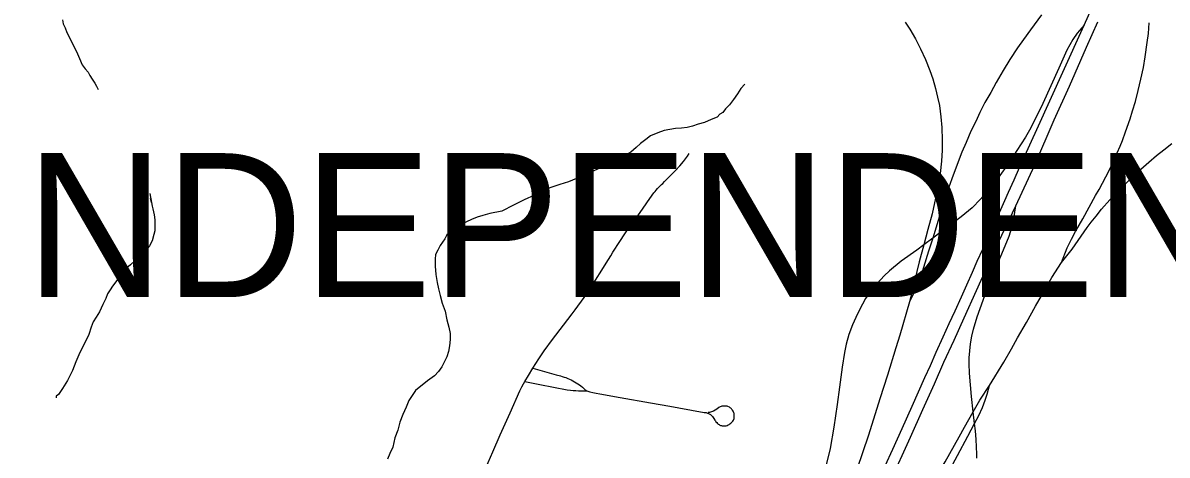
# Model space of a CAD drawing. Extents: x -59 to 82, y -3 to 49.
# Drawn here: x 4.699 to 6.205, y 15.96 to 16.528 of the extents above; entities that cross this region are included whole.
import ezdxf

# ---------------------------------------------------------------- set-up
doc = ezdxf.new("R2010")
doc.units = 0
for name, color, linetype in [('GM_X_City_Street', 7, 'Continuous'), ('GM_X_Corporation_Text', 7, 'Continuous'), ('GM_X_Interchange_Ramps', 7, 'Continuous'), ('GM_X_Interstate_Route', 7, 'Continuous'), ('GM_X_Minor_River', 7, 'Continuous')]:
    doc.layers.add(name, color=color, linetype=linetype)

msp = doc.modelspace()

# ---------------------------------------------------------------- linework, layer by layer
at = {"layer": 'GM_X_City_Street'}
for points in [[(5.3084, 15.9431), (5.3179, 15.9641), (5.3276, 15.9863), (5.3405, 16.0152), (5.3534, 16.0443), (5.3558, 16.0497), (5.358, 16.0536), (5.3598, 16.0565), (5.3647, 16.0646), (5.3706, 16.0741), (5.3784, 16.0863), (5.3854, 16.0971), (5.3965, 16.1117), (5.4107, 16.1306), (5.4223, 16.1457), (5.4263, 16.1509), (5.4378, 16.167), (5.4449, 16.178), (5.4527, 16.19), (5.4611, 16.2029), (5.4669, 16.2123), (5.473, 16.222), (5.4759, 16.2266), (5.4848, 16.2408), (5.4914, 16.2509), (5.4983, 16.2606), (5.5054, 16.2701), (5.5156, 16.2845), (5.5246, 16.2972), (5.5298, 16.3045), (5.5313, 16.3064), (5.5329, 16.3084), (5.5345, 16.3102), (5.5361, 16.312), (5.5379, 16.3138), (5.5396, 16.3155), (5.5415, 16.3171), (5.5437, 16.3194), (5.5509, 16.3266), (5.558, 16.3339), (5.5641, 16.3404), (5.5689, 16.3461), (5.5739, 16.3528), (5.5761, 16.3564)], [(5.3706, 16.0741), (5.4011, 16.0654), (5.4067, 16.0639), (5.4092, 16.0632), (5.4116, 16.0624), (5.414, 16.0616), (5.4163, 16.0607), (5.4186, 16.0597), (5.4209, 16.0586), (5.4232, 16.0575), (5.4254, 16.0563), (5.4275, 16.055), (5.4297, 16.0536), (5.4317, 16.0522), (5.4338, 16.0507), (5.4358, 16.0491), (5.4377, 16.0475), (5.4395, 16.0458), (5.4413, 16.0441)], [(5.3598, 16.0565), (5.3795, 16.0524), (5.4154, 16.0458), (5.4199, 16.0452), (5.4235, 16.0448), (5.427, 16.0445), (5.4306, 16.0443), (5.4342, 16.0441), (5.4413, 16.0441)], [(5.4413, 16.0441), (5.4455, 16.043), (5.4496, 16.042), (5.4537, 16.0411), (5.4586, 16.0402), (5.4854, 16.0354), (5.5254, 16.0286), (5.5508, 16.0241), (5.5911, 16.0168), (5.5938, 16.0163), (5.5961, 16.016), (5.5974, 16.0158), (5.5986, 16.0156), (5.5996, 16.0154), (5.6003, 16.0151), (5.6011, 16.0148), (5.6018, 16.0145), (5.6027, 16.014), (5.6035, 16.0135), (5.6042, 16.0131), (5.6048, 16.0126), (5.6056, 16.012), (5.6062, 16.0114), (5.607, 16.0104), (5.6079, 16.0091), (5.6087, 16.0077), (5.6098, 16.0059), (5.6107, 16.0047), (5.6115, 16.0036), (5.6125, 16.0025), (5.6135, 16.0015), (5.6145, 16.0005), (5.6155, 15.9998), (5.6166, 15.9991), (5.6176, 15.9988), (5.6186, 15.9985), (5.6197, 15.9983), (5.6207, 15.9981), (5.6249, 15.9984), (5.6262, 15.9988), (5.6275, 15.9994), (5.6287, 16.0001), (5.6298, 16.0008), (5.6309, 16.0016), (5.632, 16.0025), (5.633, 16.0035), (5.6337, 16.0043), (5.6344, 16.0055), (5.6348, 16.0065), (5.6353, 16.0079), (5.6356, 16.0098), (5.6353, 16.0143), (5.6349, 16.0155), (5.6345, 16.0166), (5.6339, 16.0177), (5.6333, 16.0188), (5.6325, 16.0198), (5.6318, 16.0207), (5.631, 16.0214), (5.6301, 16.022), (5.6292, 16.0226), (5.6273, 16.0235), (5.6263, 16.0239), (5.6253, 16.0242), (5.6242, 16.0243), (5.6191, 16.0241), (5.6181, 16.0237), (5.6171, 16.0233), (5.6162, 16.0229), (5.6153, 16.0223), (5.6124, 16.0202), (5.6103, 16.0188), (5.6081, 16.0174), (5.6069, 16.0169), (5.6056, 16.0165), (5.6042, 16.0162), (5.6029, 16.0159), (5.6013, 16.0156)]]:
    msp.add_lwpolyline(points, dxfattribs=at)
at = {"layer": 'GM_X_Interchange_Ramps'}
for points in [[(6.04, 16.5388), (6.0253, 16.5191), (6.0163, 16.5063), (6.0085, 16.4954), (5.9983, 16.4799), (5.9895, 16.4655), (5.9804, 16.4497), (5.9731, 16.4368), (5.9655, 16.4233), (5.9588, 16.4103), (5.9535, 16.3987), (5.947, 16.3857), (5.9406, 16.3708), (5.9353, 16.3583), (5.9288, 16.3418), (5.9218, 16.3233), (5.9153, 16.3049), (5.9098, 16.2873), (5.9039, 16.2682), (5.8967, 16.2451), (5.8913, 16.2279), (5.8798, 16.1908), (5.8763, 16.1816), (5.8719, 16.1732), (5.866, 16.1615)], [(6.0963, 16.5254), (6.0869, 16.5149), (6.0811, 16.5062), (6.0735, 16.4924), (6.0629, 16.4686), (6.0417, 16.4221), (6.0259, 16.3901), (6.0187, 16.3778), (6.0074, 16.3603), (5.9974, 16.3447), (5.9831, 16.3243), (5.971, 16.3089), (5.9598, 16.2962), (5.9489, 16.2849), (5.9343, 16.2733), (5.9079, 16.2535), (5.8967, 16.2451), (5.8849, 16.2363), (5.8758, 16.2294), (5.8553, 16.2147), (5.84, 16.2023), (5.8327, 16.1956), (5.8235, 16.1853), (5.8158, 16.1761), (5.8085, 16.1655), (5.8042, 16.1581), (5.7978, 16.1457), (5.791, 16.131), (5.7865, 16.1183), (5.7828, 16.1056), (5.7807, 16.0947), (5.7775, 16.0756), (5.7739, 16.0491), (5.771, 16.0263), (5.7668, 15.9967), (5.7616, 15.9685), (5.7562, 15.9454)], [(5.8605, 16.5293), (5.8667, 16.5199), (5.874, 16.5071), (5.8805, 16.494), (5.8872, 16.4801), (5.8928, 16.4658), (5.8967, 16.4548), (5.9003, 16.442), (5.9031, 16.4307), (5.9055, 16.4196), (5.9075, 16.4048), (5.9088, 16.3907), (5.9094, 16.3741), (5.909, 16.3607), (5.9085, 16.3463), (5.9064, 16.3303), (5.9039, 16.3138), (5.9005, 16.2977), (5.8959, 16.2769), (5.8903, 16.2564), (5.8849, 16.2363), (5.879, 16.2141), (5.866, 16.1615)], [(6.0662, 16.2129), (6.0738, 16.2322), (6.0794, 16.2439), (6.0847, 16.2539), (6.0942, 16.2703), (6.1112, 16.301), (6.1158, 16.3089), (6.1289, 16.3342), (6.1343, 16.3454), (6.1397, 16.3575), (6.1434, 16.3659), (6.1466, 16.3736), (6.1507, 16.3851), (6.1565, 16.4019), (6.1598, 16.4124), (6.1636, 16.425), (6.1674, 16.4391), (6.1708, 16.4543), (6.174, 16.4694), (6.1765, 16.4834), (6.1792, 16.5022), (6.1806, 16.5144), (6.1818, 16.5283)], [(6.0662, 16.2129), (6.0801, 16.2305), (6.1, 16.2592), (6.1055, 16.2662), (6.1118, 16.2742), (6.1191, 16.2831), (6.1297, 16.2953), (6.1398, 16.3063), (6.1514, 16.3175), (6.1608, 16.3266), (6.1708, 16.336), (6.1812, 16.3451), (6.1914, 16.3537), (6.2011, 16.3612), (6.2116, 16.3694)], [(5.9547, 15.9558), (5.9548, 15.9611), (5.9545, 15.9708), (5.954, 15.9802), (5.9529, 15.9918), (5.9519, 16.0013), (5.9502, 16.0166), (5.948, 16.0367), (5.9451, 16.0673), (5.9447, 16.0799), (5.9449, 16.0876), (5.9455, 16.097), (5.9464, 16.1059), (5.9481, 16.1161), (5.9504, 16.1256), (5.9554, 16.1418), (5.963, 16.1635), (5.9703, 16.1834), (5.979, 16.2039), (5.9877, 16.2243), (5.9973, 16.2476), (6.0007, 16.259), (6.0034, 16.2711), (6.0061, 16.2874)], [(5.8416, 15.8252), (5.8473, 15.8352), (5.8626, 15.8626), (5.8691, 15.8741), (5.8791, 15.8917), (5.8868, 15.905), (5.8946, 15.9189), (5.9037, 15.9348), (5.913, 15.951), (5.9315, 15.9837), (5.9386, 15.9965), (5.9502, 16.0166), (5.9589, 16.0318), (5.9714, 16.0512), (5.9902, 16.082), (6.0003, 16.0996), (6.0083, 16.1138), (6.0203, 16.1343), (6.0321, 16.1558), (6.0399, 16.1692), (6.0534, 16.1934), (6.0662, 16.2129)], [(5.866, 16.1615), (5.8534, 16.1176), (5.8482, 16.101), (5.8373, 16.0649), (5.8271, 16.0339), (5.8121, 15.9858), (5.797, 15.9409), (5.7822, 15.9013), (5.7671, 15.8651), (5.7563, 15.839), (5.7406, 15.8018), (5.7293, 15.7751), (5.7206, 15.7539), (5.705, 15.7173)], [(5.8083, 15.7219), (5.8112, 15.7312), (5.8142, 15.739), (5.8186, 15.7485), (5.832, 15.7736), (5.8382, 15.786), (5.8457, 15.8004), (5.852, 15.8125), (5.8611, 15.829), (5.8745, 15.8546), (5.8891, 15.8826), (5.9115, 15.9261), (5.9293, 15.9594), (5.9429, 15.9848), (5.9519, 16.0013), (5.9574, 16.0117), (5.9622, 16.0223), (5.966, 16.0322), (5.9683, 16.0397), (5.9714, 16.0512)]]:
    msp.add_lwpolyline(points, dxfattribs=at)
at = {"layer": 'GM_X_Interstate_Route'}
for points in [[(5.8342, 15.9458), (5.8441, 15.9675), (5.8566, 15.9946), (5.8697, 16.024), (5.8865, 16.062), (5.894, 16.0778), (5.9014, 16.095), (5.9106, 16.1153), (5.9183, 16.1328), (5.9263, 16.1496), (5.9345, 16.1681), (5.9416, 16.1839), (5.9491, 16.2002), (5.9554, 16.2148), (5.9628, 16.2308), (5.9696, 16.246), (5.9773, 16.2623), (5.9848, 16.2787), (5.9919, 16.2947), (5.9967, 16.3056), (6.0039, 16.3216), (6.0111, 16.3381), (6.036, 16.3928), (6.0681, 16.4634), (6.0963, 16.5254), (6.1091, 16.5546)], [(5.8407, 15.9244), (5.8673, 15.9833), (5.8839, 16.0199), (5.8991, 16.0537), (5.9116, 16.0818), (5.9248, 16.1109), (5.9381, 16.1401), (5.9544, 16.1764), (5.9687, 16.2081), (5.9834, 16.24), (6.0061, 16.2874), (6.031, 16.3414), (6.0567, 16.4006), (6.0767, 16.445), (6.0993, 16.4961), (6.1141, 16.5295)]]:
    msp.add_lwpolyline(points, dxfattribs=at)
at = {"layer": 'GM_X_Minor_River'}
for points in [[(4.7515, 16.5321), (4.7524, 16.5268), (4.7547, 16.5215), (4.7571, 16.5155), (4.761, 16.5079), (4.7649, 16.4996), (4.7696, 16.4905), (4.7735, 16.4815), (4.7774, 16.4731), (4.7813, 16.4679), (4.7851, 16.4634), (4.7875, 16.4588), (4.7906, 16.4543), (4.7937, 16.449), (4.796, 16.4452), (4.7976, 16.4422), (4.7983, 16.4407)], [(5.6494, 16.4478), (5.6442, 16.4418), (5.6398, 16.4349), (5.6346, 16.4273), (5.6293, 16.4204), (5.6241, 16.415), (5.6204, 16.4104), (5.6166, 16.408), (5.6129, 16.4042), (5.6053, 16.4011), (5.5963, 16.3971), (5.5879, 16.3948), (5.5804, 16.3924), (5.5736, 16.3908), (5.566, 16.3899), (5.5584, 16.3891), (5.5508, 16.3882), (5.5432, 16.3866), (5.5349, 16.3835), (5.5251, 16.3796), (5.5191, 16.3749), (5.5123, 16.3695), (5.5063, 16.3641), (5.4996, 16.358), (5.4936, 16.3549), (5.477, 16.3455), (5.4687, 16.3416), (5.4611, 16.3385), (5.4506, 16.3338), (5.443, 16.3307), (5.4362, 16.3276), (5.4279, 16.3237), (5.4174, 16.319), (5.406, 16.3158), (5.3939, 16.3119), (5.3833, 16.3072), (5.3728, 16.3017), (5.3592, 16.2955), (5.3449, 16.2885), (5.3298, 16.2807), (5.3139, 16.2775), (5.3048, 16.2751), (5.2973, 16.2727), (5.2897, 16.2696), (5.2829, 16.2664), (5.2761, 16.2626), (5.2693, 16.2587), (5.2641, 16.2563), (5.2611, 16.2525), (5.2573, 16.2494), (5.2544, 16.244), (5.2484, 16.2356), (5.2455, 16.2295), (5.2425, 16.2234), (5.2418, 16.2173), (5.2419, 16.2082), (5.2428, 16.1975), (5.2445, 16.1869), (5.2461, 16.1786), (5.2485, 16.1695), (5.251, 16.1596), (5.2549, 16.149), (5.2573, 16.1377), (5.2597, 16.1278), (5.2614, 16.1195), (5.2615, 16.1119), (5.2608, 16.1035), (5.2594, 16.0959), (5.2572, 16.089), (5.2543, 16.0829), (5.2506, 16.076), (5.2461, 16.0699), (5.2409, 16.0638), (5.2319, 16.0576), (5.2161, 16.0445), (5.2116, 16.0383), (5.2072, 16.0314), (5.2035, 16.023), (5.1991, 16.0131), (5.1954, 16.0032), (5.1925, 15.9925), (5.1888, 15.9826), (5.186, 15.9704), (5.1823, 15.962), (5.1793, 15.9543)], [(4.8663, 16.304), (4.8687, 16.2918), (4.8671, 16.2971), (4.8687, 16.2918), (4.8695, 16.2873), (4.8703, 16.2835), (4.872, 16.2759), (4.8728, 16.2691), (4.8729, 16.263), (4.873, 16.2546), (4.8716, 16.2501), (4.8694, 16.2417), (4.8657, 16.2348), (4.8605, 16.2287), (4.8545, 16.2217), (4.847, 16.2156), (4.841, 16.2102), (4.8357, 16.2056), (4.832, 16.2017), (4.8283, 16.1963), (4.8171, 16.1818), (4.8141, 16.1772), (4.8104, 16.1718), (4.8082, 16.1657), (4.8045, 16.158), (4.8001, 16.1481), (4.7956, 16.1412), (4.7919, 16.1351), (4.7889, 16.1282), (4.786, 16.1183), (4.7809, 16.1076), (4.7764, 16.0992), (4.7727, 16.0915), (4.7691, 16.0824), (4.7647, 16.0709), (4.758, 16.0579), (4.7513, 16.0472), (4.7461, 16.0395), (4.7431, 16.0372), (4.7431, 16.0349)]]:
    msp.add_lwpolyline(points, dxfattribs=at)

# ---------------------------------------------------------------- texts
at = {"layer": 'GM_X_Corporation_Text'}
msp.add_text('INDEPENDENCE', height=0.189394, rotation=0, dxfattribs=at).set_placement((4.6322, 16.1675))

doc.saveas('drawing.dxf')
